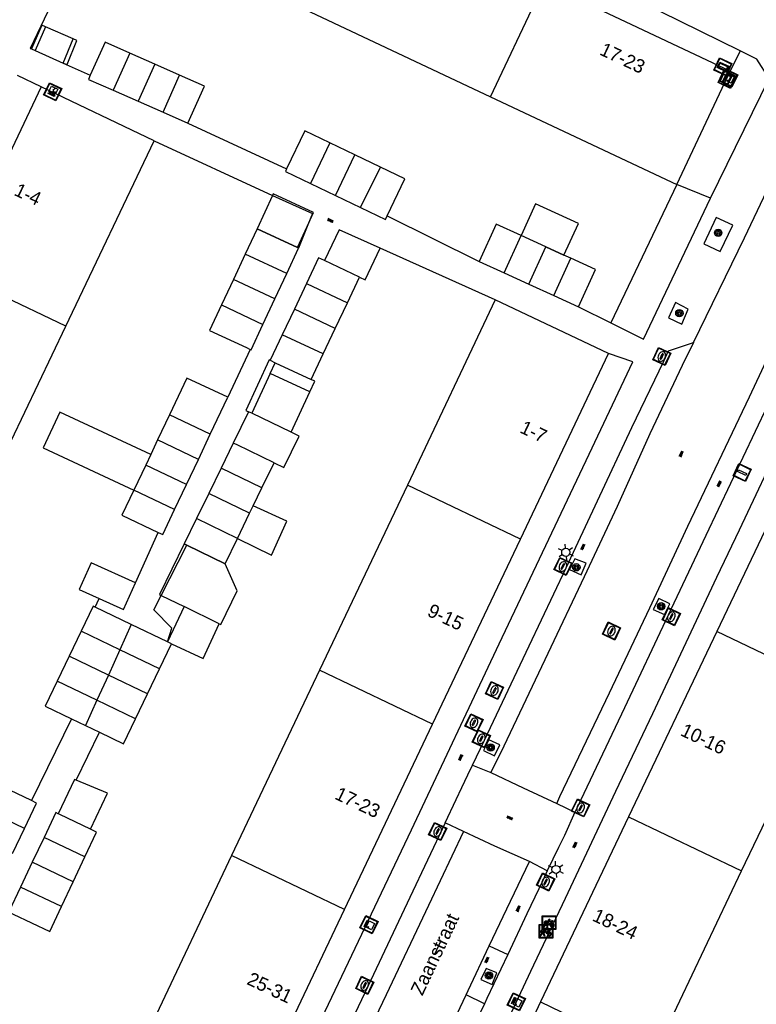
# Model space of a CAD drawing. Header units: metres. Extents: x 93870 to 95789, y 463036 to 464040.
# Tile 274 of 344: x 95395 to 95449, y 463113 to 463186. Entities that reach past the tile are written whole.
import ezdxf
from ezdxf.enums import TextEntityAlignment as Align

# ---------------------------------------------------------------- set-up
doc = ezdxf.new("R2010")
doc.units = ezdxf.units.M
doc.header["$LTSCALE"] = 25.4
for name, color, linetype in [('B_BEBOUWINGSGRENS_0', 1, 'Continuous'), ('B_LUIFEL_1', 200, 'Continuous'), ('B_TUSSENMUUR_0', 7, 'Continuous'), ('G_GRENS_ALGEMEEN_0', 7, 'Continuous'), ('Q_BOOM_0', 3, 'Continuous'), ('Q_BRANDKRAAN_0', 5, 'Continuous'), ('Q_CAI-KAST_0', 10, 'Continuous'), ('Q_ELEKTRAKAST_0', 7, 'Continuous'), ('Q_FIETSENREK_0', 6, 'Continuous'), ('Q_INSPECTIE_OF_RIOOLPUT_0', 253, 'Continuous'), ('Q_KOLK_0', 254, 'Continuous'), ('Q_LICHTMAST_0', 2, 'Continuous'), ('Q_STRAATNAAMBORD_0', 7, 'Continuous'), ('Q_VERKEERSBORDPAAL_0', 40, 'Continuous'), ('Q_WATERLEIDINGPUT_0', 5, 'Continuous'), ('S_GBKN_SYMBOOL_OV_GROOT_0', 7, 'Continuous'), ('T_CULTUURGRENS_0', 76, 'Continuous'), ('T_HEK_0', 57, 'Continuous'), ('T_HEK_1', 57, 'Continuous'), ('V_WEGGRENS_0', 7, 'Continuous'), ('Z_GBKN_HUISNUMMER_0', 252, 'Continuous'), ('Z_STRAATNAAM_0', 252, 'Continuous')]:
    doc.layers.add(name, color=color, linetype=linetype)

# ---------------------------------------------------------------- blocks, each defined once
blk = doc.blocks.new('Q_STRAATNAAMBORD')
for points in [[(-0.5, 0.5), (0.5, 0.5), (0.5, -0.5), (-0.5, -0.5)], [(-0.369, 0.22), (0.358, 0.22), (0.358, -0.214), (-0.369, -0.214)]]:
    blk.add_lwpolyline(points, close=True)
for points in [[(-0.442, 0.464), (0.438, 0.464, -0.414214), (0.459, 0.442), (0.459, -0.437, -0.414214), (0.438, -0.459), (-0.442, -0.459, -0.414214), (-0.463, -0.437), (-0.463, 0.442), (-0.463, 0.444), (-0.463, 0.446), (-0.463, 0.448), (-0.462, 0.45), (-0.461, 0.451), (-0.46, 0.453), (-0.459, 0.455), (-0.458, 0.456), (-0.457, 0.457), (-0.456, 0.459), (-0.454, 0.46), (-0.453, 0.461), (-0.451, 0.462), (-0.449, 0.462), (-0.447, 0.463), (-0.446, 0.463), (-0.444, 0.464), (-0.442, 0.464)], [(-0.287, 0.16), (0.281, 0.16, -0.414214), (0.303, 0.139), (0.303, -0.134, -0.414214), (0.281, -0.156), (-0.287, -0.156, -0.414214), (-0.308, -0.134), (-0.308, 0.139), (-0.308, 0.14), (-0.308, 0.142), (-0.307, 0.144), (-0.307, 0.146), (-0.306, 0.148), (-0.305, 0.149), (-0.304, 0.151), (-0.303, 0.152), (-0.302, 0.154), (-0.3, 0.155), (-0.299, 0.156), (-0.297, 0.157), (-0.296, 0.158), (-0.294, 0.159), (-0.292, 0.159), (-0.29, 0.16), (-0.288, 0.16), (-0.287, 0.16)]]:
    blk.add_lwpolyline(points, format="xyb")
blk = doc.blocks.new('Q_ELEKTRAKAST')
for points in [[(-0.5, 0.5), (0.5, 0.5), (0.5, -0.5), (-0.5, -0.5)], [(-0.262, 0.264), (0.25, 0.264), (0.25, 0.187), (-0.262, 0.187)], [(-0.262, 0.107), (0.25, 0.107), (0.25, -0.332), (-0.262, -0.332)]]:
    blk.add_lwpolyline(points, close=True)
blk.add_lwpolyline([(-0.442, 0.464), (0.438, 0.464, -0.414214), (0.459, 0.442), (0.459, -0.437, -0.414214), (0.438, -0.459), (-0.442, -0.459, -0.414214), (-0.463, -0.437), (-0.463, 0.442), (-0.463, 0.444), (-0.463, 0.446), (-0.463, 0.448), (-0.462, 0.45), (-0.461, 0.451), (-0.46, 0.453), (-0.459, 0.455), (-0.458, 0.456), (-0.457, 0.457), (-0.456, 0.459), (-0.454, 0.46), (-0.453, 0.461), (-0.451, 0.462), (-0.449, 0.462), (-0.447, 0.463), (-0.446, 0.463), (-0.444, 0.464), (-0.442, 0.464)], format="xyb")
blk.add_lwpolyline([(-0.177, 0.001, -1), (-0.177, -0.069, -1)], format="xyb", close=True)
blk.add_lwpolyline([(0.044, 0.088), (-0.056, -0.112), (0.044, -0.112), (-0.056, -0.312)])
blk = doc.blocks.new('Q_CAI-KAST')
for points in [[(-0.5, 0.5), (0.5, 0.5), (0.5, -0.5), (-0.5, -0.5)], [(-0.262, 0.264), (0.25, 0.264), (0.25, 0.187), (-0.262, 0.187)], [(-0.262, 0.107), (0.25, 0.107), (0.25, -0.332), (-0.262, -0.332)]]:
    blk.add_lwpolyline(points, close=True)
blk.add_lwpolyline([(-0.442, 0.464), (0.438, 0.464, -0.414214), (0.459, 0.442), (0.459, -0.437, -0.414214), (0.438, -0.459), (-0.442, -0.459, -0.414214), (-0.463, -0.437), (-0.463, 0.442), (-0.463, 0.444), (-0.463, 0.446), (-0.463, 0.448), (-0.462, 0.45), (-0.461, 0.451), (-0.46, 0.453), (-0.459, 0.455), (-0.458, 0.456), (-0.457, 0.457), (-0.456, 0.459), (-0.454, 0.46), (-0.453, 0.461), (-0.451, 0.462), (-0.449, 0.462), (-0.447, 0.463), (-0.446, 0.463), (-0.444, 0.464), (-0.442, 0.464)], format="xyb")
blk.add_circle((-0.177, -0.034), 0.0354)
blk = doc.blocks.new('Q_LICHTMAST')
for points in [[(-0.26, 0.15), (-0.52, 0.3)], [(0, 0.3), (0, 0.6)], [(0.26, 0.15), (0.52, 0.3)], [(-0.26, -0.15), (-0.52, -0.3)], [(0, -0.3), (0, -0.6)], [(0.26, -0.15), (0.52, -0.3)]]:
    blk.add_lwpolyline(points)
blk.add_circle((0, 0), 0.3)
blk = doc.blocks.new('Q_VERKEERSBORDPAAL')
for points in [[(-0.5, 0.5), (0.5, 0.5), (0.5, -0.5), (-0.5, -0.5)], [(-0.08, 0.333), (0.071, 0.333), (0.071, -0.329), (-0.08, -0.329)]]:
    blk.add_lwpolyline(points, close=True)
blk.add_lwpolyline([(-0.442, 0.464), (0.438, 0.464, -0.414214), (0.459, 0.442), (0.459, -0.437, -0.414214), (0.438, -0.459), (-0.442, -0.459, -0.414214), (-0.463, -0.437), (-0.463, 0.442), (-0.463, 0.444), (-0.463, 0.446), (-0.463, 0.448), (-0.462, 0.45), (-0.461, 0.451), (-0.46, 0.453), (-0.459, 0.455), (-0.458, 0.456), (-0.457, 0.457), (-0.456, 0.459), (-0.454, 0.46), (-0.453, 0.461), (-0.451, 0.462), (-0.449, 0.462), (-0.447, 0.463), (-0.446, 0.463), (-0.444, 0.464), (-0.442, 0.464)], format="xyb")
blk = doc.blocks.new('Q_KOLK')
blk.add_lwpolyline([(-0.5, 0.5), (0.5, 0.5), (0.5, -0.5), (-0.5, -0.5)], close=True)
for points in [[(-0.442, 0.464), (0.438, 0.464, -0.414214), (0.459, 0.442), (0.459, -0.437, -0.414214), (0.438, -0.459), (-0.442, -0.459, -0.414214), (-0.463, -0.437), (-0.463, 0.442, -0.414214), (-0.442, 0.464)], [(-0.345, 0.105, 0.380426), (-0.276, -0.18)], [(-0.008, 0.266, 0.240218), (-0.345, 0.105)], [(-0.194, 0.045, 0.853344), (-0.194, -0.032)], [(0.331, 0.111, 0.240191), (-0.008, 0.266)], [(0.185, -0.032, 0.849746), (0.185, 0.045)], [(0.267, -0.176, 0.380426), (0.331, 0.111)], [(-0.276, -0.18, 0.148452), (0.012, -0.257)], [(0.012, -0.257, 0.131742), (0.267, -0.176)]]:
    blk.add_lwpolyline(points, format="xyb")
for points in [[(-0.194, 0.045), (0.185, 0.045)], [(0.185, -0.032), (-0.194, -0.032)]]:
    blk.add_lwpolyline(points)
blk = doc.blocks.new('Q_BRANDKRAAN')
blk.add_lwpolyline([(-0.5, 0.5), (0.5, 0.5), (0.5, -0.5), (-0.5, -0.5)], close=True)
for points in [[(-0.442, 0.464), (0.438, 0.464, -0.414214), (0.459, 0.442), (0.459, -0.437, -0.414214), (0.438, -0.459), (-0.442, -0.459, -0.414214), (-0.463, -0.437), (-0.463, 0.442), (-0.463, 0.444), (-0.463, 0.446), (-0.463, 0.448), (-0.462, 0.45), (-0.461, 0.451), (-0.46, 0.453), (-0.459, 0.455), (-0.458, 0.456), (-0.457, 0.457), (-0.456, 0.459), (-0.454, 0.46), (-0.453, 0.461), (-0.451, 0.462), (-0.449, 0.462), (-0.447, 0.463), (-0.446, 0.463), (-0.444, 0.464), (-0.442, 0.464)], [(-0.345, 0.105, 0.380426), (-0.276, -0.18)], [(-0.008, 0.266, 0.240218), (-0.345, 0.105)], [(-0.194, 0.045, 0.853344), (-0.194, -0.032)], [(0.331, 0.111, 0.240191), (-0.008, 0.266)], [(0.185, -0.032, 0.849746), (0.185, 0.045)], [(0.267, -0.176, 0.380426), (0.331, 0.111)], [(-0.276, -0.18, 0.148452), (0.012, -0.257)], [(0.012, -0.257, 0.131742), (0.267, -0.176)]]:
    blk.add_lwpolyline(points, format="xyb")
for points in [[(-0.194, 0.045), (0.185, 0.045)], [(0.185, -0.032), (-0.194, -0.032)]]:
    blk.add_lwpolyline(points)
blk = doc.blocks.new('Q_WATERLEIDINGPUT')
blk.add_lwpolyline([(-0.5, 0.5), (0.5, 0.5), (0.5, -0.5), (-0.5, -0.5)], close=True)
for points in [[(-0.442, 0.464), (0.438, 0.464, -0.414214), (0.459, 0.442), (0.459, -0.437, -0.414214), (0.438, -0.459), (-0.442, -0.459, -0.414214), (-0.463, -0.437), (-0.463, 0.442), (-0.463, 0.444), (-0.463, 0.446), (-0.463, 0.448), (-0.462, 0.45), (-0.461, 0.451), (-0.46, 0.453), (-0.459, 0.455), (-0.458, 0.456), (-0.457, 0.457), (-0.456, 0.459), (-0.454, 0.46), (-0.453, 0.461), (-0.451, 0.462), (-0.449, 0.462), (-0.447, 0.463), (-0.446, 0.463), (-0.444, 0.464), (-0.442, 0.464)], [(-0.345, 0.105, 0.380426), (-0.276, -0.18)], [(-0.008, 0.266, 0.240218), (-0.345, 0.105)], [(-0.194, 0.045, 0.853344), (-0.194, -0.032)], [(0.331, 0.111, 0.240191), (-0.008, 0.266)], [(0.185, -0.032, 0.849746), (0.185, 0.045)], [(0.267, -0.176, 0.380426), (0.331, 0.111)], [(-0.276, -0.18, 0.148452), (0.012, -0.257)], [(0.012, -0.257, 0.131742), (0.267, -0.176)]]:
    blk.add_lwpolyline(points, format="xyb")
for points in [[(-0.194, 0.045), (0.185, 0.045)], [(0.185, -0.032), (-0.194, -0.032)]]:
    blk.add_lwpolyline(points)
blk = doc.blocks.new('Q_INSPECTIE_OF_RIOOLPUT')
blk.add_lwpolyline([(-0.5, 0.5), (0.5, 0.5), (0.5, -0.5), (-0.5, -0.5)], close=True)
for points in [[(-0.442, 0.464), (0.438, 0.464, -0.414214), (0.459, 0.442), (0.459, -0.437, -0.414214), (0.438, -0.459), (-0.442, -0.459, -0.414214), (-0.463, -0.437), (-0.463, 0.442), (-0.463, 0.444), (-0.463, 0.446), (-0.463, 0.448), (-0.462, 0.45), (-0.461, 0.451), (-0.46, 0.453), (-0.459, 0.455), (-0.458, 0.456), (-0.457, 0.457), (-0.456, 0.459), (-0.454, 0.46), (-0.453, 0.461), (-0.451, 0.462), (-0.449, 0.462), (-0.447, 0.463), (-0.446, 0.463), (-0.444, 0.464), (-0.442, 0.464)], [(-0.345, 0.105, 0.380426), (-0.276, -0.18)], [(-0.008, 0.266, 0.240218), (-0.345, 0.105)], [(-0.194, 0.045, 0.853344), (-0.194, -0.032)], [(0.331, 0.111, 0.240191), (-0.008, 0.266)], [(0.185, -0.032, 0.849746), (0.185, 0.045)], [(0.267, -0.176, 0.380426), (0.331, 0.111)], [(-0.276, -0.18, 0.148452), (0.012, -0.257)], [(0.012, -0.257, 0.131742), (0.267, -0.176)]]:
    blk.add_lwpolyline(points, format="xyb")
for points in [[(-0.194, 0.045), (0.185, 0.045)], [(0.185, -0.032), (-0.194, -0.032)]]:
    blk.add_lwpolyline(points)
blk = doc.blocks.new('Q_FIETSENREK')
for points in [[(-0.5, 0.5), (0.5, 0.5), (0.5, -0.5), (-0.5, -0.5)], [(-0.063, 0.145), (0.184, 0.054), (0.037, -0.093)]]:
    blk.add_lwpolyline(points, close=True)
for points in [[(-0.442, 0.464), (0.438, 0.464, -0.414214), (0.459, 0.442), (0.459, -0.437, -0.414214), (0.438, -0.459), (-0.442, -0.459, -0.414214), (-0.463, -0.437), (-0.463, 0.442), (-0.463, 0.444), (-0.463, 0.446), (-0.463, 0.448), (-0.462, 0.45), (-0.461, 0.451), (-0.46, 0.453), (-0.459, 0.455), (-0.458, 0.456), (-0.457, 0.457), (-0.456, 0.459), (-0.454, 0.46), (-0.453, 0.461), (-0.451, 0.462), (-0.449, 0.462), (-0.447, 0.463), (-0.446, 0.463), (-0.444, 0.464), (-0.442, 0.464)], [(-0.181, 0.106, 0.847256), (-0.324, -0.144)], [(-0.193, 0.075, 0.842492), (-0.305, -0.118)], [(-0.171, 0.065, 0.053288), (-0.193, 0.075)], [(-0.185, -0.134, 0.502492), (-0.147, 0.044)], [(-0.149, 0.089, 0.06236), (-0.181, 0.106)], [(-0.165, -0.161, 0.494489), (-0.125, 0.068)], [(-0.324, -0.144, 0.089606), (-0.421, -0.348)], [(-0.296, -0.162, 0.110942), (-0.375, -0.348)], [(-0.294, -0.105, 0.006942), (-0.305, -0.118)], [(-0.296, -0.162, 0.02458), (-0.283, -0.168)], [(-0.212, -0.105, 0.381614), (-0.294, -0.105)], [(-0.283, -0.168, 0.148109), (-0.198, -0.173)], [(-0.223, -0.136, 0.533998), (-0.276, -0.136)], [(-0.276, -0.136, 0.009682), (-0.271, -0.138)], [(-0.271, -0.138, 0.120201), (-0.218, -0.144)], [(-0.218, -0.144, 0.003554), (-0.223, -0.136)], [(-0.185, -0.134, 0.017985), (-0.212, -0.105)], [(-0.122, -0.348, 0.075837), (-0.198, -0.173)], [(-0.075, -0.348, 0.094234), (-0.165, -0.161)], [(0.095, -0.16, 0.385208), (0.186, -0.333)], [(0.209, -0.054, 0.224648), (0.108, -0.128)], [(0.126, -0.171, 0.376993), (0.197, -0.303)], [(0.212, -0.086, 0.20829), (0.139, -0.139)], [(0.186, -0.333, 1), (0.287, -0.06)], [(0.197, -0.303, 1), (0.276, -0.09)], [(0.287, -0.06, 0.086253), (0.238, -0.051)], [(0.276, -0.09, 0.079305), (0.241, -0.083)]]:
    blk.add_lwpolyline(points, format="xyb")
for points in [[(-0.171, 0.065), (-0.263, -0.038), (-0.239, -0.059), (-0.147, 0.044)], [(0.081, 0.221), (-0.003, 0.252), (-0.149, 0.089)], [(-0.125, 0.068), (-0.086, 0.111), (0.018, -0.131), (0.095, -0.16)], [(0.238, -0.051), (0.229, 0.053), (0.261, 0.093), (0.302, 0.078), (0.314, 0.11), (0.192, 0.155), (0.18, 0.123), (0.231, 0.104), (0.207, 0.076), (-0.04, 0.167), (0, 0.216), (0.07, 0.191), (0.081, 0.221)], [(0.209, -0.054), (0.199, 0.029), (0.057, -0.108)], [(-0.421, -0.348), (-0.375, -0.348)], [(-0.122, -0.348), (-0.075, -0.348)], [(0.057, -0.108), (0.108, -0.128)], [(0.126, -0.171), (0.253, -0.218), (0.241, -0.083)], [(0.139, -0.139), (0.222, -0.17), (0.212, -0.086)]]:
    blk.add_lwpolyline(points)
blk = doc.blocks.new('Q_BOOM')
for radius in [0.27, 0.18, 0.09]:
    blk.add_circle((0, 0), radius)
blk = doc.blocks.new('S_GBKN_SYMBOOL_OV_GROOT')
for points in [[(-0.21875, 0.0625), (0.21875, 0.0625)], [(-0.21875, 0), (0.21875, 0)], [(-0.1875, 0.0625), (-0.1875, 0)], [(-0.125, 0.09375), (-0.125, 0.0625)], [(-0.125, 0), (-0.125, -0.0625)], [(-0.0625, 0.0625), (-0.0625, 0)], [(0, 0.09375), (0, 0.0625)], [(0, 0), (0, -0.0625)], [(0.0625, 0.0625), (0.0625, 0)], [(0.125, 0.09375), (0.125, 0.0625)], [(0.125, 0), (0.125, -0.0625)], [(0.1875, 0.0625), (0.1875, 0)], [(-0.21875, -0.0625), (0.21875, -0.0625)], [(-0.1875, -0.0625), (-0.1875, -0.09375)], [(-0.0625, -0.0625), (-0.0625, -0.09375)], [(0.0625, -0.0625), (0.0625, -0.09375)], [(0.1875, -0.0625), (0.1875, -0.09375)]]:
    blk.add_lwpolyline(points)

msp = doc.modelspace()

# ---------------------------------------------------------------- linework, layer by layer
at = {"layer": 'B_BEBOUWINGSGRENS_0'}
for p, q in [((95446.94, 463181.91), (95433.27, 463188.35)), ((95415.679, 463186.459), (95429.349, 463180.017)), ((95396.673, 463185.167), (95395.91, 463183.419)), ((95398.698, 463184.282), (95396.673, 463185.167)), ((95397.98, 463182.499), (95398.698, 463184.282)), ((95395.91, 463183.419), (95397.98, 463182.499)), ((95404.69, 463182.415), (95402.865, 463183.227)), ((95406.515, 463181.603), (95404.69, 463182.415)), ((95443.01, 463173.58), (95446.94, 463181.91)), ((95396.35, 463180.74), (95389.898, 463167.135)), ((95404.64, 463176.78), (95396.35, 463180.74)), ((95401.647, 463180.495), (95403.475, 463179.69)), ((95403.475, 463179.69), (95405.303, 463178.885)), ((95429.349, 463180.017), (95443.01, 463173.58)), ((95405.303, 463178.885), (95407.13, 463178.08)), ((95398.161, 463163.188), (95404.64, 463176.78)), ((95419.375, 463175.752), (95417.542, 463176.632)), ((95421.266, 463174.846), (95419.375, 463175.752)), ((95416.116, 463173.659), (95417.95, 463172.78)), ((95417.95, 463172.78), (95419.786, 463171.899)), ((95412.21, 463170.33), (95411.338, 463168.466)), ((95415.172, 463168.946), (95412.21, 463170.33)), ((95433.404, 463169.009), (95431.582, 463169.84)), ((95414.377, 463167.041), (95415.25, 463168.91)), ((95415.25, 463168.91), (95415.172, 463168.946)), ((95434.733, 463168.403), (95433.404, 463169.009)), ((95411.338, 463168.466), (95410.465, 463166.6)), ((95428.51, 463167.93), (95430.333, 463167.1)), ((95435.227, 463168.178), (95434.733, 463168.403)), ((95437.052, 463167.345), (95435.227, 463168.178)), ((95435.8, 463164.61), (95437.052, 463167.345)), ((95410.465, 463166.6), (95409.592, 463164.734)), ((95413.505, 463165.175), (95414.377, 463167.041)), ((95418.831, 463164.9), (95419.714, 463166.778)), ((95430.333, 463167.1), (95432.155, 463166.27)), ((95415.825, 463166.311), (95414.94, 463164.43)), ((95432.155, 463166.27), (95433.978, 463165.439)), ((95412.633, 463163.309), (95413.505, 463165.175)), ((95429.69, 463165.12), (95423.236, 463151.516)), ((95438, 463161.18), (95429.69, 463165.12)), ((95433.978, 463165.439), (95435.8, 463164.61)), ((95414.94, 463164.43), (95414.055, 463162.551)), ((95417.947, 463163.019), (95418.831, 463164.9)), ((95391.682, 463149.596), (95398.161, 463163.188)), ((95417.063, 463161.139), (95417.947, 463163.019)), ((95414.055, 463162.551), (95413.17, 463160.67)), ((95413.17, 463160.67), (95413.542, 463160.496)), ((95416.18, 463159.26), (95417.063, 463161.139)), ((95431.534, 463147.552), (95438, 463161.18)), ((95413.542, 463160.496), (95416.18, 463159.26)), ((95413.176, 463159.706), (95411.821, 463156.78)), ((95416.08, 463158.361), (95413.176, 463159.706)), ((95414.701, 463155.384), (95416.08, 463158.361)), ((95405.77, 463156.66), (95404.898, 463154.822)), ((95408.77, 463155.24), (95405.77, 463156.66)), ((95411.574, 463156.9), (95410.46, 463154.6)), ((95411.821, 463156.78), (95411.574, 463156.9)), ((95407.897, 463153.399), (95408.77, 463155.24)), ((95404.898, 463154.822), (95404.395, 463153.761)), ((95410.46, 463154.6), (95409.564, 463152.756)), ((95452.43, 463154.36), (95445.953, 463140.753)), ((95404.395, 463153.761), (95404.026, 463152.982)), ((95404.026, 463152.982), (95403.153, 463151.141)), ((95407.025, 463151.56), (95407.897, 463153.399)), ((95409.564, 463152.756), (95408.66, 463150.895)), ((95412.558, 463151.301), (95413.456, 463153.149)), ((95406.152, 463149.719), (95407.025, 463151.56)), ((95411.914, 463149.977), (95412.558, 463151.301)), ((95423.236, 463151.516), (95416.781, 463137.913)), ((95408.66, 463150.895), (95407.763, 463149.049)), ((95407.763, 463149.049), (95406.86, 463147.19)), ((95406.86, 463147.19), (95407.053, 463147.096)), ((95407.053, 463147.096), (95409.85, 463145.73)), ((95409.85, 463145.73), (95410.756, 463147.594)), ((95425.08, 463133.948), (95431.534, 463147.552)), ((95402.972, 463141.268), (95400.319, 463142.538)), ((95405.625, 463139.997), (95402.972, 463141.268)), ((95399.29, 463140.778), (95398.41, 463138.945)), ((95445.953, 463140.753), (95439.481, 463127.157)), ((95405.029, 463138.024), (95405.91, 463139.86)), ((95405.91, 463139.86), (95405.625, 463139.997)), ((95398.41, 463138.945), (95397.53, 463137.112)), ((95404.15, 463136.19), (95405.029, 463138.024)), ((95416.781, 463137.913), (95410.327, 463124.309)), ((95403.271, 463134.356), (95404.15, 463136.19)), ((95447.778, 463123.194), (95454.248, 463136.79)), ((95398.577, 463134.354), (95399.601, 463133.862)), ((95418.626, 463120.345), (95425.08, 463133.948)), ((95399.601, 463133.862), (95400.625, 463133.369)), ((95439.481, 463127.157), (95433.009, 463113.562)), ((95394.25, 463124.45), (95395.135, 463126.305)), ((95396.565, 463125.637), (95395.7, 463123.815)), ((95395.7, 463123.815), (95394.835, 463121.993)), ((95398.708, 463122.387), (95399.569, 463124.216)), ((95410.327, 463124.309), (95403.873, 463110.705)), ((95441.307, 463109.598), (95447.778, 463123.194)), ((95397.851, 463120.567), (95398.708, 463122.387)), ((95412.171, 463106.741), (95418.626, 463120.345)), ((95433.009, 463113.562), (95426.537, 463099.966))]:
    msp.add_line(p, q, dxfattribs=at)
for points in [[(95402.865, 463183.227), (95401.04, 463184.04), (95399.962, 463181.619)], [(95399.962, 463181.619), (95399.82, 463181.3), (95401.647, 463180.495)], [(95407.13, 463178.08), (95408.34, 463180.79), (95406.515, 463181.603)], [(95417.542, 463176.632), (95415.71, 463177.51), (95414.374, 463174.734)], [(95414.374, 463174.734), (95414.28, 463174.54), (95416.116, 463173.659)], [(95421.75, 463171.29), (95423.05, 463173.99), (95421.266, 463174.846)], [(95419.786, 463171.899), (95421.62, 463171.02), (95421.75, 463171.29)], [(95421.233, 463168.902), (95418.22, 463170.25), (95417.152, 463167.988)], [(95431.582, 463169.84), (95429.76, 463170.67), (95428.51, 463167.93)], [(95419.714, 463166.778), (95420.136, 463166.579), (95421.233, 463168.902)], [(95417.152, 463167.988), (95416.71, 463168.19), (95415.825, 463166.311)], [(95409.592, 463164.734), (95408.72, 463162.87), (95411.415, 463161.602), (95411.696, 463161.47)], [(95411.696, 463161.47), (95411.76, 463161.44), (95412.633, 463163.309)], [(95413.456, 463153.149), (95414.169, 463152.804), (95415.282, 463155.103), (95414.701, 463155.384)], [(95403.153, 463151.141), (95402.28, 463149.3), (95404.948, 463148.037)], [(95410.756, 463147.594), (95413.274, 463146.37), (95414.399, 463148.851), (95411.914, 463149.977)], [(95404.948, 463148.037), (95405.28, 463147.88), (95406.152, 463149.719)], [(95403.285, 463144.339), (95400.031, 463145.802), (95399.149, 463143.841), (95400.62, 463143.18)], [(95400.62, 463143.18), (95402.404, 463142.378), (95403.285, 463144.339)], [(95400.319, 463142.538), (95400.17, 463142.61), (95399.29, 463140.778)], [(95397.53, 463137.112), (95396.65, 463135.28), (95398.577, 463134.354)], [(95400.625, 463133.369), (95402.39, 463132.52), (95403.271, 463134.356)], [(95395.637, 463128.343), (95393.01, 463129.6), (95392.124, 463127.741)], [(95398.933, 463129.844), (95398.806, 463129.898), (95397.606, 463127.376)], [(95399.973, 463126.25), (95401.225, 463128.879), (95398.933, 463129.844)], [(95395.135, 463126.305), (95396.02, 463128.16), (95395.637, 463128.343)], [(95397.606, 463127.376), (95397.43, 463127.46), (95396.565, 463125.637)], [(95399.569, 463124.216), (95400.426, 463126.034), (95399.973, 463126.25)], [(95394.835, 463121.993), (95393.97, 463120.17), (95394.29, 463120.018)], [(95394.29, 463120.018), (95396.99, 463118.74), (95397.851, 463120.567)]]:
    msp.add_lwpolyline(points, dxfattribs=at)
at = {"layer": 'B_LUIFEL_1'}
for p, q in [((95396.398, 463185.287), (95395.635, 463183.541)), ((95396.673, 463185.167), (95396.398, 463185.287)), ((95397.98, 463182.499), (95398.255, 463182.378)), ((95413.335, 463172.784), (95412.21, 463170.33)), ((95415.887, 463170.506), (95416.357, 463171.531)), ((95415.172, 463168.946), (95415.887, 463170.506)), ((95404.395, 463153.761), (95397.718, 463156.869)), ((95407.053, 463147.096), (95406.86, 463147.19)), ((95409.85, 463145.73), (95407.053, 463147.096)), ((95405.17, 463143.408), (95406.853, 463142.587)), ((95406.853, 463142.587), (95405.625, 463139.997)), ((95409.42, 463141.333), (95406.853, 463142.587))]:
    msp.add_line(p, q, dxfattribs=at)
for points in [[(95398.255, 463182.378), (95398.973, 463184.162), (95398.698, 463184.282)], [(95395.635, 463183.541), (95395.635, 463183.541), (95395.91, 463183.419)], [(95416.357, 463171.531), (95413.385, 463172.894), (95413.335, 463172.784)], [(95434.733, 463168.403), (95435.79, 463170.721), (95432.639, 463172.158), (95431.582, 463169.84)], [(95412.21, 463170.33), (95415.172, 463168.946), (95415.172, 463168.946)], [(95433.404, 463169.009), (95434.733, 463168.403), (95434.733, 463168.403)], [(95413.17, 463160.67), (95413.089, 463160.708), (95411.369, 463156.995), (95411.574, 463156.9)], [(95410.045, 463157.956), (95407.053, 463159.372), (95405.77, 463156.66)], [(95416.08, 463158.361), (95416.44, 463159.139), (95416.18, 463159.26)], [(95397.718, 463156.869), (95396.494, 463154.24), (95403.153, 463151.141)], [(95406.86, 463147.19), (95405.044, 463143.47), (95405.17, 463143.408)], [(95409.42, 463141.333), (95409.54, 463141.274), (95410.742, 463143.735), (95409.85, 463145.73)], [(95405.91, 463139.86), (95408.242, 463138.774), (95409.42, 463141.333)]]:
    msp.add_lwpolyline(points, dxfattribs=at)
at = {"layer": 'B_TUSSENMUUR_0'}
for p, q in [((95429.349, 463180.017), (95433.27, 463188.35)), ((95402.865, 463183.227), (95401.647, 463180.495)), ((95404.69, 463182.415), (95403.475, 463179.69)), ((95405.303, 463178.885), (95406.515, 463181.603)), ((95417.542, 463176.632), (95416.116, 463173.659)), ((95417.95, 463172.78), (95419.375, 463175.752)), ((95419.786, 463171.899), (95421.266, 463174.846)), ((95430.333, 463167.1), (95431.582, 463169.84)), ((95432.155, 463166.27), (95433.404, 463169.009)), ((95414.377, 463167.041), (95411.338, 463168.466)), ((95419.714, 463166.778), (95417.152, 463167.988)), ((95433.978, 463165.439), (95435.227, 463168.178)), ((95398.161, 463163.188), (95389.898, 463167.135)), ((95413.505, 463165.175), (95410.465, 463166.6)), ((95415.825, 463166.311), (95418.831, 463164.9)), ((95409.592, 463164.734), (95412.633, 463163.309)), ((95417.947, 463163.019), (95414.94, 463164.43)), ((95417.063, 463161.139), (95414.055, 463162.551)), ((95414.701, 463155.384), (95411.821, 463156.78)), ((95407.897, 463153.399), (95404.898, 463154.822)), ((95410.747, 463154.461), (95410.46, 463154.6)), ((95413.456, 463153.149), (95410.747, 463154.461)), ((95407.025, 463151.56), (95404.026, 463152.982)), ((95412.558, 463151.301), (95409.564, 463152.756)), ((95431.534, 463147.552), (95423.236, 463151.516)), ((95406.152, 463149.719), (95403.153, 463151.141)), ((95411.653, 463149.44), (95408.66, 463150.895)), ((95411.653, 463149.44), (95411.914, 463149.977)), ((95410.756, 463147.594), (95411.653, 463149.44)), ((95410.756, 463147.594), (95407.763, 463149.049)), ((95402.972, 463141.268), (95402.129, 463139.416)), ((95402.129, 463139.416), (95399.29, 463140.778)), ((95454.248, 463136.79), (95445.953, 463140.753)), ((95402.129, 463139.416), (95401.286, 463137.564)), ((95405.029, 463138.024), (95402.129, 463139.416)), ((95401.286, 463137.564), (95398.41, 463138.945)), ((95401.286, 463137.564), (95400.444, 463135.713)), ((95404.15, 463136.19), (95401.286, 463137.564)), ((95425.08, 463133.948), (95416.781, 463137.913)), ((95400.444, 463135.713), (95397.53, 463137.112)), ((95400.444, 463135.713), (95399.601, 463133.862)), ((95403.271, 463134.356), (95400.444, 463135.713)), ((95395.135, 463126.305), (95392.124, 463127.741)), ((95439.481, 463127.157), (95447.778, 463123.194)), ((95399.569, 463124.216), (95396.565, 463125.637)), ((95398.708, 463122.387), (95395.7, 463123.815)), ((95418.626, 463120.345), (95410.327, 463124.309)), ((95397.851, 463120.567), (95394.835, 463121.993)), ((95433.009, 463113.562), (95441.307, 463109.598))]:
    msp.add_line(p, q, dxfattribs=at)
msp.add_lwpolyline([(95399.973, 463126.25), (95397.722, 463127.321), (95397.606, 463127.376)], dxfattribs=at)
at = {"layer": 'G_GRENS_ALGEMEEN_0'}
for p, q in [((95447.671, 463183.392), (95446.94, 463181.91)), ((95443.01, 463173.58), (95438.183, 463163.419))]:
    msp.add_line(p, q, dxfattribs=at)
at = {"layer": 'T_CULTUURGRENS_0'}
msp.add_line((95445.492, 463172.585), (95443.01, 463173.58), dxfattribs=at)
at = {"layer": 'T_HEK_0'}
for p, q in [((95404.64, 463176.78), (95413.335, 463172.784)), ((95415.887, 463170.506), (95415.25, 463168.91)), ((95411.696, 463161.47), (95410.045, 463157.956)), ((95413.176, 463159.706), (95413.542, 463160.496)), ((95403.285, 463144.339), (95404.948, 463148.037)), ((95405.17, 463143.408), (95407.053, 463147.096)), ((95407.053, 463147.096), (95407.053, 463147.096)), ((95400.319, 463142.538), (95400.62, 463143.18)), ((95398.577, 463134.354), (95395.637, 463128.343)), ((95398.933, 463129.844), (95400.625, 463133.369))]:
    msp.add_line(p, q, dxfattribs=at)
for points in [[(95413.335, 463172.784), (95416.26, 463171.44), (95415.887, 463170.506)], [(95405.625, 463139.997), (95405.94, 463141), (95404.63, 463142.35), (95405.17, 463143.408)]]:
    msp.add_lwpolyline(points, dxfattribs=at)
at = {"layer": 'T_HEK_1'}
msp.add_line((95408.77, 463155.24), (95410.045, 463157.956), dxfattribs=at)
at = {"layer": 'V_WEGGRENS_0'}
for p, q in [((95395.557, 463183.576), (95395.635, 463183.541)), ((95395.635, 463183.541), (95395.91, 463183.419)), ((95397.98, 463182.499), (95399.962, 463181.619)), ((95396.35, 463180.74), (95394.604, 463181.574)), ((95445.492, 463172.585), (95449.79, 463181.367)), ((95407.13, 463178.08), (95414.374, 463174.734)), ((95440.57, 463162.225), (95445.492, 463172.585)), ((95421.75, 463171.29), (95428.51, 463167.93)), ((95446.209, 463168.671), (95447.123, 463170.587)), ((95429.69, 463165.12), (95421.233, 463168.902)), ((95435.8, 463164.61), (95438.183, 463163.419)), ((95443.846, 463164.436), (95442.93, 463164.919)), ((95438.183, 463163.419), (95440.57, 463162.225)), ((95439.778, 463160.554), (95438, 463161.18)), ((95441.291, 463142.367), (95442.117, 463142.011)), ((95428.009, 463130.936), (95429.362, 463130.4)), ((95434.199, 463128.125), (95435.538, 463127.495)), ((95427.352, 463126.071), (95426.009, 463126.715)), ((95433.507, 463123.2), (95432.199, 463123.862)), ((95429.251, 463117.684), (95430.607, 463117.045)), ((95428.627, 463115.212), (95429.453, 463114.846)), ((95428.896, 463113.432), (95427.544, 463114.078))]:
    msp.add_line(p, q, dxfattribs=at)
for points in [[(95404.885, 463202.958), (95404.093, 463201.753), (95402.937, 463199.105), (95401.642, 463196.386), (95399.449, 463191.685), (95398.66, 463190.099), (95395.557, 463183.576)], [(95447.671, 463183.392), (95441.844, 463186.268), (95441.329, 463186.552), (95434.76, 463189.628), (95427.21, 463193.203), (95420.317, 463196.437), (95413.007, 463199.883), (95405.989, 463203.186), (95405.349, 463203.21), (95404.885, 463202.958)], [(95449.79, 463181.367), (95448.888, 463182.791), (95447.671, 463183.392)], [(95444.241, 463161.978), (95447.977, 463169.661), (95451.067, 463176.143), (95452.555, 463179.279), (95452.591, 463179.351)], [(95434.199, 463128.125), (95434.44, 463128.638), (95438.071, 463136.26), (95441.026, 463142.495), (95443.828, 463148.506), (95448.344, 463157.996), (95451.986, 463165.73), (95455.838, 463173.864), (95456.774, 463175.835), (95457.324, 463177.024)], [(95457.367, 463177.116), (95457.414, 463176.98), (95458.057, 463175.13), (95457.153, 463173.212), (95453.412, 463165.287), (95449.667, 463157.349), (95445.14, 463147.808), (95442.389, 463141.971), (95439.167, 463135.152), (95435.716, 463127.899), (95435.538, 463127.495)], [(95447.123, 463170.587), (95445.894, 463171.167), (95445.006, 463169.218), (95446.209, 463168.671)], [(95442.93, 463164.919), (95442.395, 463163.793), (95443.377, 463163.317), (95443.846, 463164.436)], [(95428.009, 463130.936), (95428.902, 463132.794), (95432.176, 463139.708), (95434.884, 463145.438), (95437.203, 463150.365), (95439.727, 463155.734), (95442.062, 463160.62), (95442.406, 463161.367), (95444.241, 463161.978)], [(95444.241, 463161.978), (95443.417, 463160.294), (95441.045, 463155.265), (95438.649, 463149.927), (95436.204, 463144.764), (95433.554, 463139.137), (95430.327, 463132.331), (95429.362, 463130.4)], [(95401.461, 463079.671), (95404.345, 463085.751), (95410.717, 463099.19), (95416.966, 463112.365), (95423.528, 463126.204), (95429.986, 463139.845), (95436.592, 463153.777), (95439.778, 463160.554)], [(95450.86, 463155.109), (95447.593, 463148.19), (95445.932, 463144.718), (95441.224, 463134.711), (95438.511, 463129.003), (95434.811, 463121.158), (95432.284, 463115.792), (95428.621, 463108.022), (95425.524, 463101.535), (95421.994, 463094.118), (95418.897, 463087.619), (95415.499, 463080.427), (95412.348, 463073.981), (95412.4, 463073.638), (95412.716, 463073.37), (95413.355, 463072.944), (95413.586, 463072.759)], [(95435.541, 463146.09), (95435.133, 463145.313), (95435.993, 463144.932), (95436.373, 463145.779), (95435.541, 463146.09)], [(95442.117, 463142.011), (95442.502, 463142.799), (95441.702, 463143.186), (95441.291, 463142.367)], [(95430.016, 463132.445), (95429.207, 463132.806), (95428.827, 463132.023), (95429.622, 463131.636), (95430.016, 463132.445)], [(95426.009, 463126.715), (95426.808, 463128.429), (95427.223, 463129.315), (95427.671, 463130.232), (95428.009, 463130.936)], [(95429.362, 463130.4), (95431.736, 463129.284), (95434.199, 463128.125)], [(95435.538, 463127.495), (95434.774, 463125.785), (95434.33, 463124.899), (95433.507, 463123.2)], [(95426.009, 463126.715), (95423.411, 463121.24), (95420.323, 463114.691), (95416.578, 463106.81), (95412.495, 463098.208), (95412.338, 463097.894), (95409.369, 463091.627), (95406.483, 463085.472), (95403.255, 463078.711)], [(95427.352, 463126.071), (95424.788, 463120.644), (95421.674, 463114.073), (95417.939, 463106.243), (95413.664, 463097.301), (95410.835, 463091.27), (95407.877, 463084.999), (95404.838, 463078.623), (95404.579, 463078.08)], [(95432.199, 463123.862), (95429.667, 463124.995), (95427.352, 463126.071)], [(95429.251, 463117.684), (95430.542, 463120.409), (95432.199, 463123.862)], [(95433.507, 463123.2), (95433.171, 463122.476), (95432.018, 463120.028), (95430.607, 463117.045)], [(95427.544, 463114.078), (95427.697, 463114.404), (95429.251, 463117.684)], [(95430.607, 463117.045), (95429.077, 463113.812), (95428.896, 463113.432)], [(95429.453, 463114.846), (95429.814, 463115.707), (95429.023, 463116.025), (95428.627, 463115.212)], [(95411.034, 463075.792), (95409.685, 463076.444), (95412.751, 463082.838), (95414.821, 463087.283), (95418.557, 463095.081), (95422.193, 463102.783), (95425.795, 463110.356), (95427.544, 463114.078)], [(95428.896, 463113.432), (95427.17, 463109.814), (95423.587, 463102.287), (95419.869, 463094.431), (95416.209, 463086.714), (95413.246, 463080.37), (95411.034, 463075.792)]]:
    msp.add_lwpolyline(points, dxfattribs=at)
at = {"layer": 'Z_STRAATNAAM_0'}
msp.add_line((95425.253, 463117.068), (95425.68, 463117.972), dxfattribs=at)

# ---------------------------------------------------------------- block references
at = {"layer": 'Q_BOOM_0'}
for p, rotation in [((95446.059, 463170.027), 65.50512352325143), ((95443.206, 463164.127), 67.26026197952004), ((95435.64, 463145.474), 156.1055435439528), ((95441.869, 463142.612), 63.35106047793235), ((95429.35, 463132.244), 64.1121027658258), ((95429.228, 463115.507), 158.0987504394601)]:
    msp.add_blockref('Q_BOOM', p, dxfattribs=dict(at, rotation=rotation))
at = {"layer": 'Q_BRANDKRAAN_0', "rotation": 64.66592240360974}
msp.add_blockref('Q_BRANDKRAAN', (95428.129, 463134.058), dxfattribs=at)
at = {"layer": 'Q_CAI-KAST_0'}
for p, rotation in [((95446.829, 463181.398), 64.74259042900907), ((95420.415, 463119.237), 64.63122596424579), ((95431.235, 463113.569), 64.75947073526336)]:
    msp.add_blockref('Q_CAI-KAST', p, dxfattribs=dict(at, rotation=rotation))
at = {"layer": 'Q_ELEKTRAKAST_0', "rotation": 154.4669422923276}
msp.add_blockref('Q_ELEKTRAKAST', (95397.195, 463180.388), dxfattribs=at)
at = {"layer": 'Q_FIETSENREK_0'}
for p in [(95433.644, 463119.378), (95433.419, 463118.755)]:
    msp.add_blockref('Q_FIETSENREK', p, dxfattribs=at)
at = {"layer": 'Q_INSPECTIE_OF_RIOOLPUT_0', "rotation": 64.64197466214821}
msp.add_blockref('Q_INSPECTIE_OF_RIOOLPUT', (95438.225, 463140.796), dxfattribs=at)
at = {"layer": 'Q_KOLK_0'}
for p, rotation in [((95441.917, 463160.955), 65.2735182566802), ((95434.66, 463145.54), 64.70456556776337), ((95442.619, 463141.852), 64.70911105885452), ((95428.672, 463132.879), 64.32992834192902), ((95435.955, 463127.809), 64.55474934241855), ((95425.464, 463126.078), 64.61469958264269), ((95433.389, 463122.373), 64.77971765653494), ((95420.109, 463114.785), 64.58323663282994)]:
    msp.add_blockref('Q_KOLK', p, dxfattribs=dict(at, rotation=rotation))
at = {"layer": 'Q_LICHTMAST_0'}
for p, rotation in [((95434.864, 463146.579), 64.79495624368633), ((95434.144, 463123.291), 64.1543320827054)]:
    msp.add_blockref('Q_LICHTMAST', p, dxfattribs=dict(at, rotation=rotation))
at = {"layer": 'Q_STRAATNAAMBORD_0'}
for p, rotation in [((95446.399, 463182.22), 154.7746591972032), ((95446.708, 463181.302), 64.74259042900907)]:
    msp.add_blockref('Q_STRAATNAAMBORD', p, dxfattribs=dict(at, rotation=rotation))
at = {"layer": 'Q_VERKEERSBORDPAAL_0', "rotation": 64.61666291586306}
msp.add_blockref('Q_VERKEERSBORDPAAL', (95447.814, 463152.433), dxfattribs=at)
at = {"layer": 'Q_WATERLEIDINGPUT_0', "rotation": 64.66094898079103}
msp.add_blockref('Q_WATERLEIDINGPUT', (95429.636, 463136.428), dxfattribs=at)
at = {"layer": 'S_GBKN_SYMBOOL_OV_GROOT_0'}
for p, rotation in [((95417.587, 463170.932), 155.8965145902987), ((95443.343, 463153.801), 65.82672682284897), ((95446.128, 463151.615), 64.61666291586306), ((95436.125, 463146.973), 64.79495624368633), ((95427.156, 463131.521), 64.66592240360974), ((95430.76, 463127.068), 155.8928038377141), ((95435.538, 463125.097), 63.38323784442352), ((95431.379, 463120.415), 64.77971765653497), ((95429.076, 463116.659), 64.64931884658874)]:
    msp.add_blockref('S_GBKN_SYMBOOL_OV_GROOT', p, dxfattribs=dict(at, rotation=rotation))

# ---------------------------------------------------------------- texts
at = {"layer": 'Z_GBKN_HUISNUMMER_0', "linetype": 'Continuous'}
for s, rotation, p in [('17-23', 334.8, (95439.04, 463182.868)), ('1-4', 334.6, (95395.383, 463172.866)), ('1-7', 334.6, (95432.508, 463155.438)), ('9-15', 334.6, (95426.048, 463141.822)), ('10-16', 334.6, (95444.974, 463132.88)), ('17-23', 334.6, (95419.594, 463128.218)), ('18-24', 334.6, (95438.502, 463119.285)), ('25-31', 334.6, (95413.14, 463114.615))]:
    msp.add_text(s, height=1, rotation=rotation, dxfattribs=at).set_placement(p, align=Align.MIDDLE)
at = {"layer": 'Z_STRAATNAAM_0', "linetype": 'Continuous'}
msp.add_text('Zaanstraat', height=1, rotation=64.71652, dxfattribs=at).set_placement((95425.253, 463117.068), align=Align.MIDDLE)

doc.saveas('drawing.dxf')
